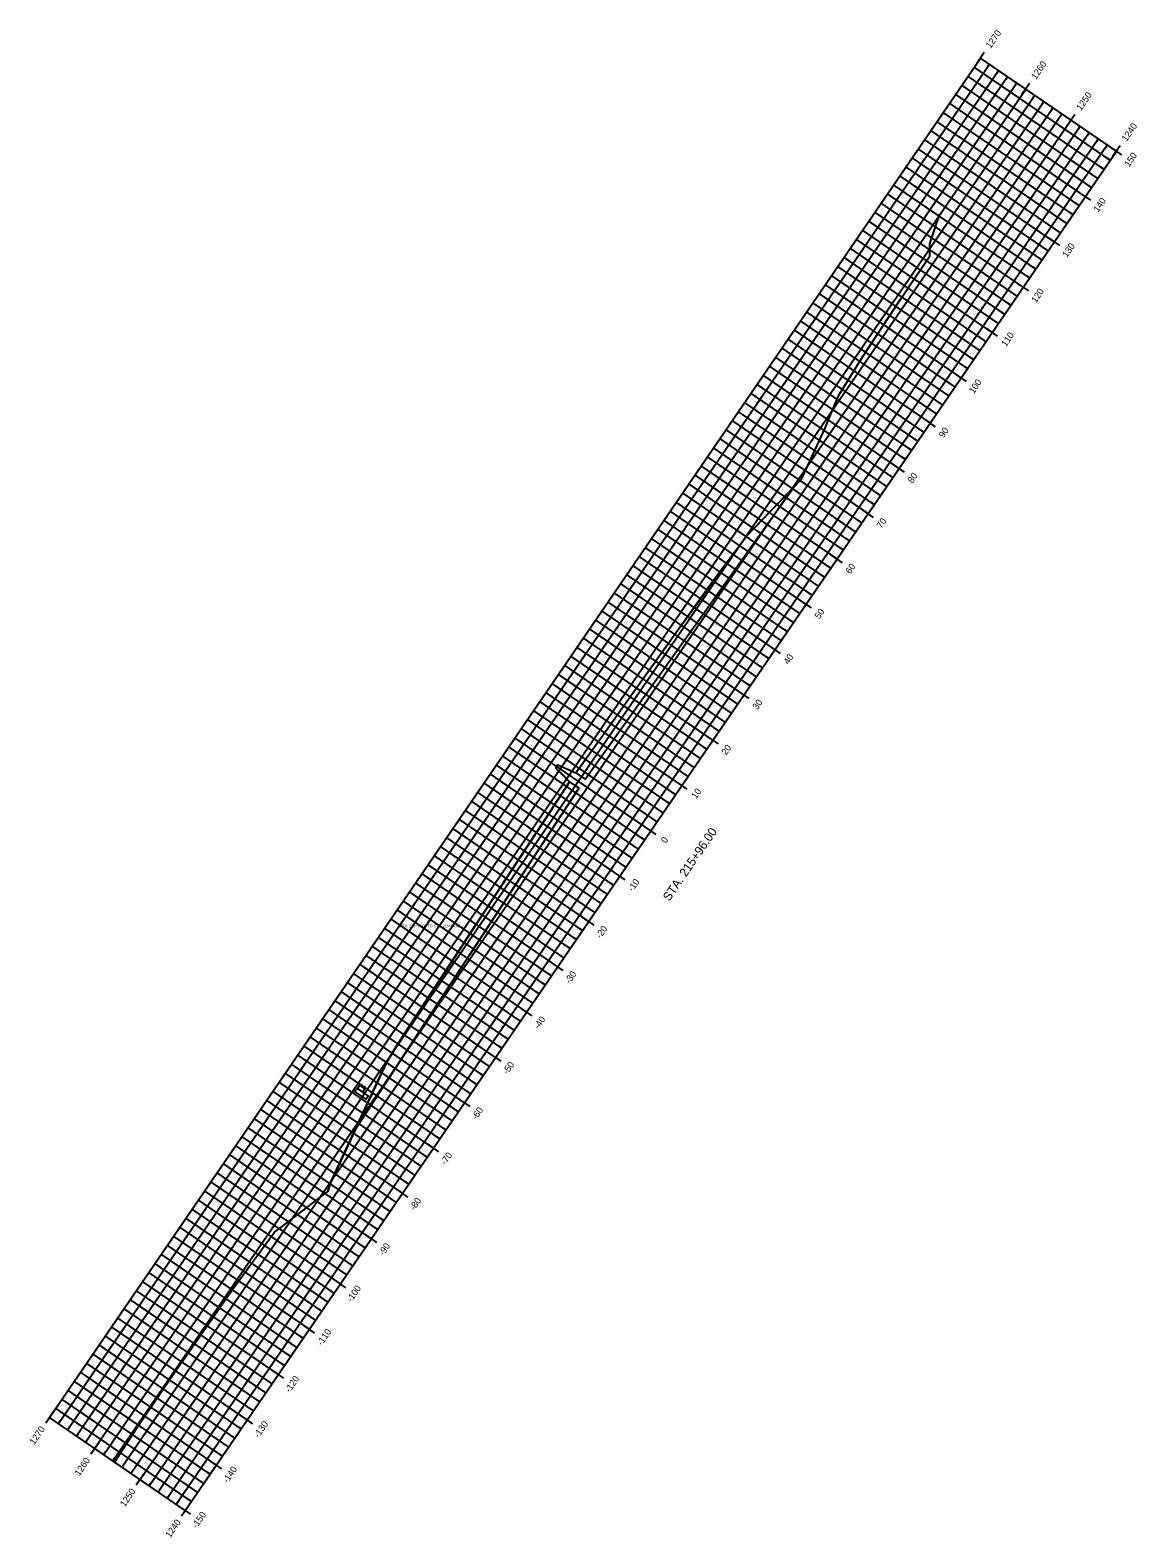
# Model space of a CAD drawing. Extents: x 658976 to 668721, y 639543 to 647196.
# Drawn here: x 663049 to 664057, y 645824 to 647196 of the extents above; entities that cross this region are included whole.
import ezdxf

# ---------------------------------------------------------------- set-up
doc = ezdxf.new("R2010")
doc.units = 0
for name, color, linetype in [('R_Axis', 7, 'Continuous'), ('R_Axis Annot', 7, 'Continuous'), ('R_Draft', 7, 'Continuous'), ('R_Exist Surface', 7, 'Continuous'), ('R_Grid', 7, 'Continuous'), ('R_Guardrail', 7, 'Continuous'), ('R_Proposed Const Limits', 7, 'Continuous'), ('R_Proposed Road', 7, 'Continuous'), ('R_Sub Surface', 7, 'Continuous')]:
    doc.layers.add(name, color=color, linetype=linetype)

msp = doc.modelspace()

# ---------------------------------------------------------------- linework, layer by layer
at = {"layer": 'R_Axis'}
for p, q in [((663917.5, 647175.7), (663910.8, 647165.8)), ((664037.9, 647086), (663914.2, 647170.7)), ((663922.4, 647165.1), (663920.7, 647162.6)), ((663930.7, 647159.4), (663929, 647157)), ((663938.9, 647153.8), (663937.2, 647151.3)), ((663947.2, 647148.1), (663945.5, 647145.7)), ((663958.8, 647147.4), (663952, 647137.5)), ((663963.7, 647136.8), (663962, 647134.4)), ((663971.9, 647131.2), (663970.2, 647128.7)), ((663980.2, 647125.5), (663978.5, 647123.1)), ((663988.4, 647119.9), (663986.7, 647117.4)), ((664000, 647119.2), (663993.3, 647109.3)), ((664004.9, 647108.6), (664003.2, 647106.1)), ((664013.1, 647102.9), (664011.5, 647100.4)), ((664021.4, 647097.3), (664019.7, 647094.8)), ((664029.6, 647091.6), (664028, 647089.1)), ((664042.8, 647082.6), (664032.9, 647089.4)), ((664041.3, 647090.9), (664034.5, 647081)), ((663190.1, 645848.5), (664037.9, 647086)), ((664032.2, 647077.7), (664029.8, 647079.4)), ((664020.9, 647061.2), (664018.5, 647062.9)), ((664026.6, 647069.5), (664024.1, 647071.2)), ((664014.6, 647041.3), (664004.7, 647048.1)), ((664015.3, 647053), (664012.8, 647054.7)), ((664004, 647036.5), (664001.5, 647038.2)), ((663992.7, 647020), (663990.2, 647021.7)), ((663998.3, 647028.2), (663995.9, 647029.9)), ((663986.3, 647000.1), (663976.4, 647006.9)), ((663987, 647011.7), (663984.6, 647013.4)), ((663975.7, 646995.2), (663973.3, 646996.9)), ((663964.4, 646978.7), (663961.9, 646980.4)), ((663970.1, 646987), (663967.6, 646988.7)), ((663958.1, 646958.8), (663948.2, 646965.6)), ((663958.8, 646970.5), (663956.3, 646972.2)), ((663947.5, 646954), (663945, 646955.7)), ((663936.2, 646937.5), (663933.7, 646939.2)), ((663941.8, 646945.7), (663939.3, 646947.4)), ((663929.8, 646917.6), (663919.9, 646924.4)), ((663930.5, 646929.2), (663928, 646930.9)), ((663919.2, 646912.7), (663916.7, 646914.4)), ((663907.9, 646896.2), (663905.4, 646897.9)), ((663913.6, 646904.5), (663911.1, 646906.2)), ((663901.5, 646876.3), (663891.6, 646883.1)), ((663902.3, 646888), (663899.8, 646889.7)), ((663890.9, 646871.5), (663888.5, 646873.2)), ((663879.6, 646855), (663877.2, 646856.7)), ((663885.3, 646863.2), (663882.8, 646864.9)), ((663873.3, 646835.1), (663863.4, 646841.9)), ((663874, 646846.7), (663871.5, 646848.4)), ((663862.7, 646830.2), (663860.2, 646831.9)), ((663851.4, 646813.7), (663848.9, 646815.4)), ((663857, 646822), (663854.6, 646823.7)), ((663845, 646793.8), (663835.1, 646800.6)), ((663845.7, 646805.5), (663843.3, 646807.2)), ((663834.4, 646789), (663832, 646790.7)), ((663823.1, 646772.5), (663820.6, 646774.2)), ((663828.8, 646780.7), (663826.3, 646782.4)), ((663816.8, 646752.6), (663806.9, 646759.4)), ((663817.5, 646764.2), (663815, 646765.9)), ((663806.2, 646747.7), (663803.7, 646749.4)), ((663794.9, 646731.2), (663792.4, 646732.9)), ((663800.5, 646739.5), (663798, 646741.2)), ((663788.5, 646711.3), (663778.6, 646718.1)), ((663789.2, 646723), (663786.7, 646724.7)), ((663777.9, 646706.5), (663775.4, 646708.2)), ((663766.6, 646690), (663764.1, 646691.7)), ((663772.3, 646698.2), (663769.8, 646699.9)), ((663761, 646681.7), (663758.5, 646683.4)), ((663749.6, 646665.2), (663747.2, 646666.9)), ((663760.2, 646670.1), (663750.3, 646676.9)), ((663738.3, 646648.7), (663735.9, 646650.4)), ((663744, 646657), (663741.5, 646658.7)), ((663732.7, 646640.5), (663730.2, 646642.2)), ((663721.4, 646624), (663718.9, 646625.7)), ((663732, 646628.8), (663722.1, 646635.6)), ((663710.1, 646607.5), (663707.6, 646609.2)), ((663715.7, 646615.7), (663713.3, 646617.4)), ((663704.4, 646599.2), (663702, 646600.9)), ((663693.1, 646582.7), (663690.7, 646584.4)), ((663703.7, 646587.6), (663693.8, 646594.4)), ((663681.8, 646566.2), (663679.3, 646567.9)), ((663687.5, 646574.5), (663685, 646576.2)), ((663676.2, 646558), (663673.7, 646559.7)), ((663664.9, 646541.5), (663662.4, 646543.2)), ((663675.5, 646546.3), (663665.6, 646553.1)), ((663653.6, 646525), (663651.1, 646526.7)), ((663659.2, 646533.2), (663656.7, 646534.9)), ((663647.9, 646516.7), (663645.4, 646518.4)), ((663636.6, 646500.2), (663634.1, 646501.9)), ((663647.2, 646505.1), (663637.3, 646511.9)), ((663625.3, 646483.7), (663622.8, 646485.4)), ((663631, 646492), (663628.5, 646493.7)), ((663619.7, 646475.5), (663617.2, 646477.2)), ((663608.3, 646459), (663605.9, 646460.7)), ((663619, 646463.9), (663609.1, 646470.6)), ((663597, 646442.5), (663594.6, 646444.2)), ((663602.7, 646450.7), (663600.2, 646452.4)), ((663591.4, 646434.2), (663588.9, 646435.9)), ((663580.1, 646417.7), (663577.6, 646419.4)), ((663590.7, 646422.6), (663580.8, 646429.4)), ((663568.8, 646401.2), (663566.3, 646402.9)), ((663574.4, 646409.5), (663572, 646411.2)), ((663563.1, 646393), (663560.7, 646394.7)), ((663551.8, 646376.5), (663549.4, 646378.2)), ((663562.4, 646381.4), (663552.5, 646388.1)), ((663540.5, 646360), (663538.1, 646361.7)), ((663546.2, 646368.3), (663543.7, 646369.9)), ((663534.9, 646351.8), (663532.4, 646353.4)), ((663523.6, 646335.3), (663521.1, 646336.9)), ((663534.2, 646340.1), (663524.3, 646346.9)), ((663512.3, 646318.8), (663509.8, 646320.4)), ((663517.9, 646327), (663515.4, 646328.7)), ((663506.6, 646310.5), (663504.1, 646312.2)), ((663495.3, 646294), (663492.8, 646295.7)), ((663505.9, 646298.9), (663496, 646305.6)), ((663484, 646277.5), (663481.5, 646279.2)), ((663489.7, 646285.8), (663487.2, 646287.5)), ((663478.4, 646269.3), (663475.9, 646271)), ((663467, 646252.8), (663464.6, 646254.5)), ((663477.7, 646257.6), (663467.8, 646264.4)), ((663455.7, 646236.3), (663453.3, 646238)), ((663461.4, 646244.5), (663458.9, 646246.2)), ((663450.1, 646228), (663447.6, 646229.7)), ((663438.8, 646211.5), (663436.3, 646213.2)), ((663449.4, 646216.4), (663439.5, 646223.1)), ((663427.5, 646195), (663425, 646196.7)), ((663433.1, 646203.3), (663430.7, 646205)), ((663421.8, 646186.8), (663419.4, 646188.5)), ((663410.5, 646170.3), (663408.1, 646172)), ((663421.1, 646175.1), (663411.2, 646181.9)), ((663399.2, 646153.8), (663396.8, 646155.5)), ((663404.9, 646162), (663402.4, 646163.7)), ((663393.6, 646145.5), (663391.1, 646147.2)), ((663382.3, 646129), (663379.8, 646130.7)), ((663392.9, 646133.9), (663383, 646140.7)), ((663371, 646112.5), (663368.5, 646114.2)), ((663376.6, 646120.8), (663374.1, 646122.5)), ((663365.3, 646104.3), (663362.8, 646106)), ((663354, 646087.8), (663351.5, 646089.5)), ((663364.6, 646092.6), (663354.7, 646099.4)), ((663348.4, 646079.5), (663345.9, 646081.2)), ((663337.1, 646063), (663334.6, 646064.7)), ((663342.7, 646071.3), (663340.2, 646073)), ((663325.8, 646046.5), (663323.3, 646048.2)), ((663336.4, 646051.4), (663326.5, 646058.2)), ((663320.1, 646038.3), (663317.6, 646040)), ((663308.8, 646021.8), (663306.3, 646023.5)), ((663314.4, 646030), (663312, 646031.7)), ((663297.5, 646005.3), (663295, 646007)), ((663308.1, 646010.1), (663298.2, 646016.9)), ((663291.8, 645997), (663289.4, 645998.7)), ((663280.5, 645980.5), (663278.1, 645982.2)), ((663286.2, 645988.8), (663283.7, 645990.5)), ((663269.2, 645964), (663266.8, 645965.7)), ((663279.8, 645968.9), (663269.9, 645975.7)), ((663263.6, 645955.8), (663261.1, 645957.5)), ((663063, 645928.4), (663069.8, 645938.3)), ((663252.3, 645939.3), (663249.8, 645941)), ((663257.9, 645947.5), (663255.5, 645949.2)), ((663190.1, 645848.5), (663066.4, 645933.3)), ((663074.6, 645927.7), (663076.3, 645930.1)), ((663082.9, 645922), (663084.6, 645924.5)), ((663241, 645922.8), (663238.5, 645924.5)), ((663251.6, 645927.6), (663241.7, 645934.4)), ((663091.1, 645916.4), (663092.8, 645918.8)), ((663099.4, 645910.7), (663101.1, 645913.2)), ((663104.2, 645900.1), (663111, 645910)), ((663235.3, 645914.5), (663232.8, 645916.2)), ((663115.9, 645899.4), (663117.6, 645901.9)), ((663124.1, 645893.7), (663125.8, 645896.2)), ((663224, 645898), (663221.5, 645899.7)), ((663229.7, 645906.3), (663227.2, 645908)), ((663132.4, 645888.1), (663134.1, 645890.6)), ((663140.6, 645882.4), (663142.3, 645884.9)), ((663145.5, 645871.8), (663152.2, 645881.7)), ((663212.7, 645881.5), (663210.2, 645883.2)), ((663223.3, 645886.4), (663213.4, 645893.2)), ((663157.1, 645871.1), (663158.8, 645873.6)), ((663165.4, 645865.5), (663167.1, 645868)), ((663207.1, 645873.3), (663204.6, 645875)), ((663173.6, 645859.8), (663175.3, 645862.3)), ((663181.9, 645854.2), (663183.6, 645856.7)), ((663186.7, 645843.6), (663193.5, 645853.5)), ((663195.8, 645856.8), (663193.3, 645858.5)), ((663201.4, 645865), (663198.9, 645866.7)), ((663195.1, 645845.1), (663185.2, 645851.9))]:
    msp.add_line(p, q, dxfattribs=at)
at = {"layer": 'R_Exist Surface'}
msp.add_lwpolyline([(663126, 645892.5), (663131.2, 645901.2), (663148.7, 645927.7), (663154.2, 645936), (663157.4, 645940.8), (663183.7, 645979.1), (663189, 645986.7), (663233.8, 646050.7), (663269.4, 646099.4), (663271.3, 646102), (663272.9, 646103.2), (663273.1, 646103.4), (663273.2, 646103.5), (663273.5, 646103.7), (663273.6, 646103.8), (663273.7, 646103.8), (663273.8, 646103.9), (663274.5, 646104.5), (663274.7, 646104.6), (663274.8, 646104.6), (663275, 646104.8), (663275.2, 646105), (663276.6, 646106), (663277, 646106.3), (663319.1, 646138.3), (663319.4, 646138.5), (663319.9, 646139), (663321.3, 646143.8), (663322, 646146.1), (663356.4, 646220.1), (663373.3, 646256.4), (663378.5, 646264.8), (663389.2, 646281.8), (663410.9, 646314.9), (663455.1, 646382.2), (663465.5, 646398), (663486.6, 646430.3), (663497, 646446.1), (663518.2, 646478.3), (663525.4, 646489.4), (663540.1, 646511.8), (663536, 646516), (663527.6, 646524.4), (663527.6, 646524.4), (663527.6, 646524.4), (663528.8, 646526.3), (663529.5, 646527.2), (663529.5, 646527.2), (663529.5, 646527.2), (663540.4, 646522.4), (663545.8, 646520), (663553.4, 646530.8), (663569.1, 646552.6), (663580.1, 646568), (663602.5, 646599.4), (663613.5, 646614.8), (663635.9, 646646.2), (663679.4, 646705.8), (663700.8, 646735.1), (663730.3, 646765.8), (663744.8, 646780.9), (663749, 646785.3), (663751.1, 646787.5), (663765.4, 646818.1), (663772.7, 646833.7), (663776.2, 646842.3), (663785.3, 646863.7), (663805, 646895.6), (663811, 646905.1), (663841.8, 646951.5), (663850.8, 646965.1), (663867.7, 646990), (663868, 646990.4), (663868, 646990.7), (663868.2, 647001.7), (663872.5, 647015.2), (663873.5, 647018.1), (663873.7, 647019.2), (663877.2, 647028.6)], dxfattribs=at)
at = {"layer": 'R_Grid'}
for p, q in [((663066.4, 645933.3), (663914.2, 647170.7)), ((663074.6, 645927.7), (663922.4, 647165.1)), ((663082.9, 645922), (663930.7, 647159.4)), ((664032.2, 647077.7), (663908.5, 647162.5)), ((664037.9, 647086), (663914.2, 647170.7)), ((663091.1, 645916.4), (663938.9, 647153.8)), ((663099.4, 645910.7), (663947.2, 647148.1)), ((664020.9, 647061.2), (663897.2, 647146)), ((664026.6, 647069.5), (663902.8, 647154.2)), ((663107.6, 645905), (663955.4, 647142.5)), ((663115.9, 645899.4), (663963.7, 647136.8)), ((663124.1, 645893.7), (663971.9, 647131.2)), ((664015.3, 647053), (663891.5, 647137.7)), ((663132.4, 645888.1), (663980.2, 647125.5)), ((663140.6, 645882.4), (663988.4, 647119.9)), ((664004, 647036.5), (663880.2, 647121.2)), ((664009.6, 647044.7), (663885.9, 647129.5)), ((663148.9, 645876.8), (663996.6, 647114.2)), ((663157.1, 645871.1), (664004.9, 647108.6)), ((663165.4, 645865.5), (664013.1, 647102.9)), ((663992.7, 647020), (663868.9, 647104.7)), ((663998.3, 647028.2), (663874.6, 647113)), ((663173.6, 645859.8), (664021.4, 647097.3)), ((663181.9, 645854.2), (664029.6, 647091.6)), ((663987, 647011.7), (663863.3, 647096.5)), ((663190.1, 645848.5), (664037.9, 647086)), ((663975.7, 646995.2), (663852, 647080)), ((663981.4, 647003.5), (663857.6, 647088.2)), ((663964.4, 646978.7), (663840.7, 647063.5)), ((663970.1, 646987), (663846.3, 647071.7)), ((663958.8, 646970.5), (663835, 647055.2)), ((663947.5, 646954), (663823.7, 647038.7)), ((663953.1, 646962.2), (663829.4, 647047)), ((663936.2, 646937.5), (663812.4, 647022.3)), ((663941.8, 646945.7), (663818.1, 647030.5)), ((663930.5, 646929.2), (663806.8, 647014)), ((663919.2, 646912.7), (663795.5, 646997.5)), ((663924.9, 646921), (663801.1, 647005.8)), ((663907.9, 646896.2), (663784.2, 646981)), ((663913.6, 646904.5), (663789.8, 646989.3)), ((663902.3, 646888), (663778.5, 646972.8)), ((663890.9, 646871.5), (663767.2, 646956.3)), ((663896.6, 646879.7), (663772.9, 646964.5)), ((663879.6, 646855), (663755.9, 646939.8)), ((663885.3, 646863.2), (663761.6, 646948)), ((663874, 646846.7), (663750.2, 646931.5)), ((663862.7, 646830.2), (663738.9, 646915)), ((663868.3, 646838.5), (663744.6, 646923.3)), ((663851.4, 646813.7), (663727.6, 646898.5)), ((663857, 646822), (663733.3, 646906.8)), ((663845.7, 646805.5), (663722, 646890.3)), ((663834.4, 646789), (663710.7, 646873.8)), ((663840.1, 646797.2), (663716.3, 646882)), ((663823.1, 646772.5), (663699.4, 646857.3)), ((663828.8, 646780.7), (663705, 646865.5)), ((663817.5, 646764.2), (663693.7, 646849)), ((663806.2, 646747.7), (663682.4, 646832.5)), ((663811.8, 646756), (663688.1, 646840.8)), ((663794.9, 646731.2), (663671.1, 646816)), ((663800.5, 646739.5), (663676.8, 646824.3)), ((663789.2, 646723), (663665.5, 646807.8)), ((663777.9, 646706.5), (663654.2, 646791.3)), ((663783.6, 646714.7), (663659.8, 646799.5)), ((663766.6, 646690), (663642.9, 646774.8)), ((663772.3, 646698.2), (663648.5, 646783)), ((663761, 646681.7), (663637.2, 646766.5)), ((663749.6, 646665.2), (663625.9, 646750)), ((663755.3, 646673.5), (663631.6, 646758.3)), ((663738.3, 646648.7), (663614.6, 646733.5)), ((663744, 646657), (663620.3, 646741.8)), ((663732.7, 646640.5), (663608.9, 646725.3)), ((663721.4, 646624), (663597.6, 646708.8)), ((663727, 646632.2), (663603.3, 646717)), ((663710.1, 646607.5), (663586.3, 646692.3)), ((663715.7, 646615.7), (663592, 646700.5)), ((663704.4, 646599.2), (663580.7, 646684)), ((663693.1, 646582.7), (663569.4, 646667.5)), ((663698.8, 646591), (663575, 646675.8)), ((663681.8, 646566.2), (663558.1, 646651)), ((663687.5, 646574.5), (663563.7, 646659.3)), ((663676.2, 646558), (663552.4, 646642.8)), ((663664.9, 646541.5), (663541.1, 646626.3)), ((663670.5, 646549.7), (663546.8, 646634.5)), ((663653.6, 646525), (663529.8, 646609.8)), ((663659.2, 646533.2), (663535.5, 646618)), ((663647.9, 646516.7), (663524.2, 646601.5)), ((663636.6, 646500.2), (663512.9, 646585)), ((663642.3, 646508.5), (663518.5, 646593.3)), ((663625.3, 646483.7), (663501.6, 646568.5)), ((663631, 646492), (663507.2, 646576.8)), ((663619.7, 646475.5), (663495.9, 646560.3)), ((663608.3, 646459), (663484.6, 646543.8)), ((663614, 646467.2), (663490.3, 646552)), ((663597, 646442.5), (663473.3, 646527.3)), ((663602.7, 646450.7), (663479, 646535.5)), ((663591.4, 646434.2), (663467.6, 646519)), ((663580.1, 646417.7), (663456.3, 646502.5)), ((663585.7, 646426), (663462, 646510.8)), ((663568.8, 646401.2), (663445, 646486)), ((663574.4, 646409.5), (663450.7, 646494.3)), ((663563.1, 646393), (663439.4, 646477.8)), ((663551.8, 646376.5), (663428.1, 646461.3)), ((663557.5, 646384.7), (663433.7, 646469.5)), ((663540.5, 646360), (663416.8, 646444.8)), ((663546.2, 646368.3), (663422.4, 646453)), ((663534.9, 646351.8), (663411.1, 646436.5)), ((663523.6, 646335.3), (663399.8, 646420)), ((663529.2, 646343.5), (663405.5, 646428.3)), ((663512.3, 646318.8), (663388.5, 646403.5)), ((663517.9, 646327), (663394.2, 646411.8)), ((663506.6, 646310.5), (663382.9, 646395.3)), ((663495.3, 646294), (663371.6, 646378.8)), ((663501, 646302.3), (663377.2, 646387)), ((663484, 646277.5), (663360.3, 646362.3)), ((663489.7, 646285.8), (663365.9, 646370.5)), ((663478.4, 646269.3), (663354.6, 646354)), ((663467, 646252.8), (663343.3, 646337.5)), ((663472.7, 646261), (663349, 646345.8)), ((663455.7, 646236.3), (663332, 646321)), ((663461.4, 646244.5), (663337.7, 646329.3)), ((663450.1, 646228), (663326.4, 646312.8)), ((663438.8, 646211.5), (663315, 646296.3)), ((663444.4, 646219.8), (663320.7, 646304.5)), ((663427.5, 646195), (663303.7, 646279.8)), ((663433.1, 646203.3), (663309.4, 646288)), ((663421.8, 646186.8), (663298.1, 646271.5)), ((663410.5, 646170.3), (663286.8, 646255)), ((663416.2, 646178.5), (663292.4, 646263.3)), ((663399.2, 646153.8), (663275.5, 646238.5)), ((663404.9, 646162), (663281.1, 646246.8)), ((663393.6, 646145.5), (663269.8, 646230.3)), ((663382.3, 646129), (663258.5, 646213.8)), ((663387.9, 646137.3), (663264.2, 646222)), ((663371, 646112.5), (663247.2, 646197.3)), ((663376.6, 646120.8), (663252.9, 646205.5)), ((663365.3, 646104.3), (663241.6, 646189)), ((663354, 646087.8), (663230.3, 646172.5)), ((663359.7, 646096), (663235.9, 646180.8)), ((663342.7, 646071.3), (663219, 646156)), ((663348.4, 646079.5), (663224.6, 646164.3)), ((663337.1, 646063), (663213.3, 646147.8)), ((663325.8, 646046.5), (663202, 646131.3)), ((663331.4, 646054.8), (663207.7, 646139.5)), ((663314.4, 646030), (663190.7, 646114.8)), ((663320.1, 646038.3), (663196.4, 646123)), ((663308.8, 646021.8), (663185.1, 646106.5)), ((663297.5, 646005.3), (663173.7, 646090)), ((663303.1, 646013.5), (663179.4, 646098.3)), ((663286.2, 645988.8), (663162.4, 646073.5)), ((663291.8, 645997), (663168.1, 646081.8)), ((663280.5, 645980.5), (663156.8, 646065.3)), ((663269.2, 645964), (663145.5, 646048.8)), ((663274.9, 645972.3), (663151.1, 646057.1)), ((663257.9, 645947.5), (663134.2, 646032.3)), ((663263.6, 645955.8), (663139.8, 646040.6)), ((663252.3, 645939.3), (663128.5, 646024.1)), ((663241, 645922.8), (663117.2, 646007.6)), ((663246.6, 645931), (663122.9, 646015.8)), ((663229.7, 645906.3), (663105.9, 645991.1)), ((663235.3, 645914.5), (663111.6, 645999.3)), ((663224, 645898), (663100.3, 645982.8)), ((663212.7, 645881.5), (663089, 645966.3)), ((663218.4, 645889.8), (663094.6, 645974.6)), ((663201.4, 645865), (663077.7, 645949.8)), ((663207.1, 645873.3), (663083.3, 645958.1)), ((663195.8, 645856.8), (663072, 645941.6)), ((663190.1, 645848.5), (663066.4, 645933.3))]:
    msp.add_line(p, q, dxfattribs=at)
at = {"layer": 'R_Guardrail'}
for points in [[(663346.8, 646232.8), (663344.6, 646229.7), (663354.6, 646222.9), (663356.6, 646226)], [(663346.8, 646232.8), (663344.6, 646229.7), (663354.6, 646222.9), (663356.6, 646226)], [(663348.9, 646235.9), (663346.8, 646232.8), (663351.6, 646229.5), (663353.7, 646232.5)], [(663348.9, 646235.9), (663346.8, 646232.8), (663351.6, 646229.5), (663353.7, 646232.5)], [(663349.2, 646235.7), (663349.6, 646236), (663350.4, 646236.3), (663351, 646235.9), (663351.2, 646234.4), (663351.5, 646234.1), (663353, 646234.5), (663353.6, 646234.1), (663353.6, 646233.2), (663353.4, 646232.8)], [(663349.2, 646235.7), (663349.6, 646236), (663350.4, 646236.3), (663351, 646235.9), (663351.2, 646234.4), (663351.5, 646234.1), (663353, 646234.5), (663353.6, 646234.1), (663353.6, 646233.2), (663353.4, 646232.8)]]:
    msp.add_lwpolyline(points, close=True, dxfattribs=at)
at = {"layer": 'R_Proposed Const Limits'}
for points in [[(663751.1, 646787.5), (663772.7, 646833.7)], [(663700.8, 646735.1), (663751.1, 646787.5)], [(663545.8, 646520), (663569.1, 646552.6), (663602.5, 646599.4), (663635.9, 646646.2), (663670.8, 646695), (663670.8, 646695), (663700.8, 646735.1)], [(663540.1, 646511.8), (663527.6, 646524.4), (663527.6, 646524.4), (663529.5, 646527.2), (663529.5, 646527.2), (663545.8, 646520)], [(663540.1, 646511.8), (663518.2, 646478.3), (663486.6, 646430.3), (663455.1, 646382.2), (663422.2, 646332), (663389.2, 646281.8), (663373.3, 646256.4)], [(663322, 646146.1), (663319.9, 646139)]]:
    msp.add_lwpolyline(points, dxfattribs=at)
at = {"layer": 'R_Proposed Road'}
msp.add_lwpolyline([(663373.3, 646256.4), (663322, 646146.1)], dxfattribs=at)
at = {"layer": 'R_Sub Surface'}
for points in [[(663545.8, 646520), (663554.2, 646514.3), (663744.8, 646780.9)], [(663540.1, 646511.8), (663548.5, 646506), (663345.3, 646196.2)]]:
    msp.add_lwpolyline(points, dxfattribs=at)

# ---------------------------------------------------------------- texts
at = {"layer": 'R_Axis Annot'}
for s, height, p in [('1270', 6, (663923.4, 647178.9)), ('1260', 6, (663964.7, 647150.7)), ('1250', 6, (664005.9, 647122.4)), ('1240', 6, (664047.2, 647094.2)), ('150', 6, (664049.6, 647071.1)), ('140', 6, (664021.3, 647029.9)), ('130', 6, (663993, 646988.6)), ('120', 6, (663964.8, 646947.4)), ('110', 6, (663937.5, 646907.5)), ('100', 6, (663908.1, 646864.7)), ('90', 6, (663880.6, 646824.5)), ('80', 6, (663852.3, 646783.2)), ('70', 6, (663824, 646742)), ('60', 6, (663795.7, 646700.6)), ('50', 6, (663767.5, 646659.5)), ('40', 6, (663739.3, 646618.2)), ('30', 6, (663711, 646577)), ('20', 6, (663682.7, 646535.7)), ('10', 6, (663655.4, 646495.9)), ('0', 6, (663627.7, 646455.5)), ('STA. 215+96.00', 8, (663630.9, 646402.6)), ('-10', 6, (663597.5, 646411.4)), ('-20', 6, (663568.3, 646368.7)), ('-30', 6, (663540.1, 646327.5)), ('-40', 6, (663511.8, 646286.2)), ('-50', 6, (663483.5, 646245)), ('-60', 6, (663455.2, 646203.6)), ('-70', 6, (663427, 646162.5)), ('-80', 6, (663398.8, 646121.2)), ('-90', 6, (663370.5, 646080)), ('-100', 6, (663341.5, 646037.7)), ('-110', 6, (663314.4, 645998.1)), ('-120', 6, (663285.2, 645955.4)), ('1270', 6, (663052.6, 645908)), ('-130', 6, (663256.9, 645914.2)), ('1260', 6, (663093.7, 645879.5)), ('-140', 6, (663228.6, 645872.9)), ('1250', 6, (663135.1, 645851.4)), ('1240', 6, (663176.4, 645823.2)), ('-150', 6, (663200.4, 645831.7))]:
    msp.add_text(s, height=height, rotation=55.5842, dxfattribs=at).set_placement(p)
at = {"layer": 'R_Draft'}
msp.add_text('STA. 215+96.00 TO STA. 215+96.00', height=2.4, dxfattribs=at).set_placement((663385.7, 646379.5))

doc.saveas('drawing.dxf')
